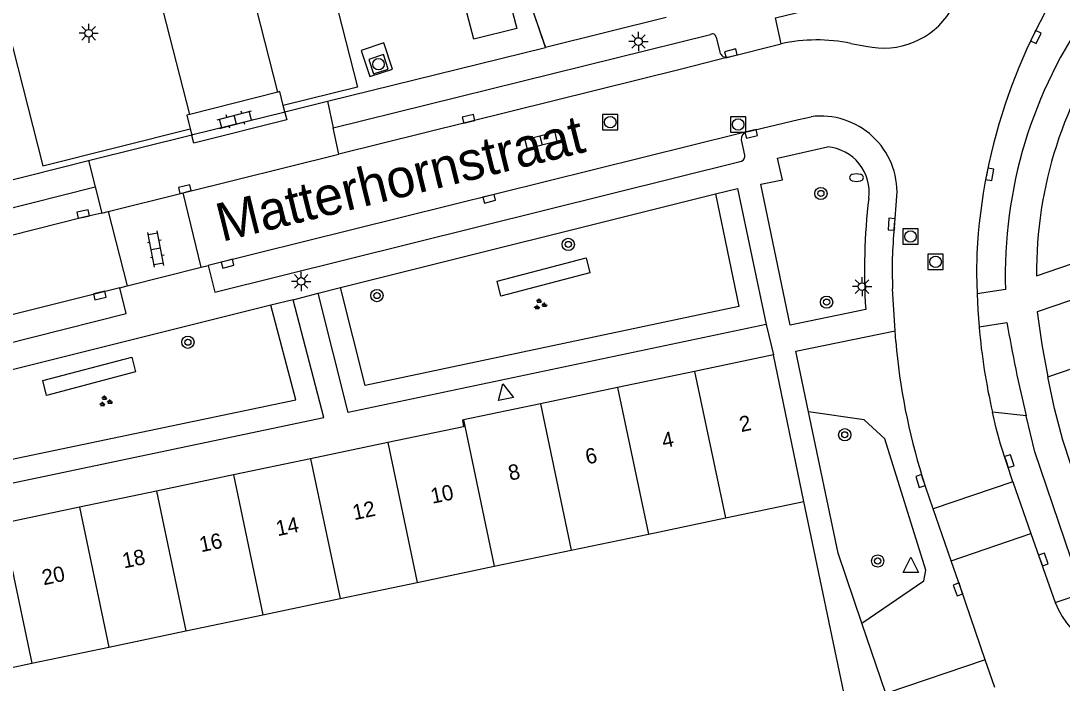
# Model space of a CAD drawing. Extents: x 132994 to 136000, y 393499 to 395512.
# Drawn here: x 134342.1 to 134409.9, y 394757.5 to 394800.7 of the extents above; entities that cross this region are included whole.
import ezdxf

# ---------------------------------------------------------------- set-up
doc = ezdxf.new("R2010")
doc.units = 0
for name, color, linetype in [('bs-afsc-poort', 7, 'Continuous'), ('gg-afsc-hekwerk', 7, 'Continuous'), ('gg-afsc-muur', 7, 'Continuous'), ('gg-anno-huisnummerreeks BGT', 7, 'Continuous'), ('gg-anno-openbare ruimte label', 7, 'Continuous'), ('gg-bbg-gedigitaliseerde bebouwing', 7, 'Continuous'), ('gg-bbg-hoofdgebouw', 7, 'Continuous'), ('gg-bbg-tussenscheiding', 7, 'Continuous'), ('gg-knt-verharding', 7, 'Continuous'), ('gg-knt-verharding nz', 7, 'Continuous'), ('gg-kwrk-betonelement', 7, 'Continuous'), ('gt-grn-groengrens', 7, 'Continuous'), ('gt-grn-weggrens', 7, 'Continuous'), ('gt-symb-boom', 7, 'Continuous'), ('gt-symb-brandkraan', 7, 'Continuous'), ('gt-symb-groenvak', 7, 'Continuous'), ('gt-symb-klinker verharding', 7, 'Continuous'), ('gt-symb-kolk', 7, 'Continuous'), ('gt-symb-lichtmast', 7, 'Continuous'), ('gt-symb-rioolschacht', 7, 'Continuous'), ('gt-symb-waterafsluiter', 7, 'Continuous')]:
    doc.layers.add(name, color=color, linetype=linetype)

# ---------------------------------------------------------------- blocks, each defined once
blk = doc.blocks.new('gt0-KOLK')
at = {"layer": 'gt-symb-kolk'}
blk.add_lwpolyline([(0, 0), (0.375, 0), (0.375, 0.4), (-0.375, 0.4), (-0.375, 0), (0, 0)], dxfattribs=at)
blk = doc.blocks.new('gt0-BOOM')
at = {"layer": 'gt-symb-boom'}
for radius in [0.4, 0.2]:
    blk.add_circle((0, 0), radius, dxfattribs=at)
blk = doc.blocks.new('gt0-WAFSL')
at = {"layer": 'gt-symb-waterafsluiter'}
for p, q in [((-0.5, -0.333), (0, 0.667)), ((0, 0.667), (0.5, -0.333)), ((0.5, -0.333), (-0.5, -0.333))]:
    blk.add_line(p, q, dxfattribs=at)
blk = doc.blocks.new('gt0-RS')
at = {"layer": 'gt-symb-rioolschacht'}
blk.add_lwpolyline([(-0.5, -0.5), (0.5, -0.5), (0.5, 0.5), (-0.5, 0.5)], close=True, dxfattribs=at)
blk.add_circle((0, 0), 0.375, dxfattribs=at)
blk = doc.blocks.new('gt0-BR')
at = {"layer": 'gt-symb-brandkraan'}
for centre, radius, start, end in [((-0.244, 0), 0.206, 107.56694, 252.43307), ((0.599, -2.664), 3, 106.89205, 107.56694), ((0, -0.691), 0.938, 73.10799, 106.89205), ((-0.599, -2.664), 3, 72.43309, 73.10799), ((0.244, 0), 0.206, 287.56695, 72.43309), ((0.599, 2.664), 3, 252.43307, 253.10797), ((0, 0.691), 0.938, 253.10797, 286.89206), ((-0.599, 2.664), 3, 286.89206, 287.56695)]:
    blk.add_arc(centre, radius, start, end, dxfattribs=at)
blk = doc.blocks.new('gt0-LMAST')
at = {"layer": 'gt-symb-lichtmast'}
for p, q in [((-0.182, 0.173), (-0.447, 0.438)), ((-0.005, 0.246), (-0.005, 0.621)), ((0.172, 0.173), (0.437, 0.438)), ((-0.255, -0.004), (-0.63, -0.004)), ((-0.182, -0.181), (-0.447, -0.446)), ((-0.005, -0.254), (-0.005, -0.629)), ((0.437, -0.446), (0.172, -0.181)), ((0.245, -0.004), (0.62, -0.004))]:
    blk.add_line(p, q, dxfattribs=at)
blk.add_circle((-0.005, -0.004), 0.25, dxfattribs=at)
blk = doc.blocks.new('gt0-GRVAK')
at = {"layer": 'gt-symb-groenvak'}
for p, q in [((-0.11, 0.189), (-0.228, 0.24)), ((-0.182, 0.153), (0.088, 0.153)), ((-0.091, 0.211), (-0.156, 0.322)), ((-0.047, 0.214), (-0.047, 0.393)), ((-0.004, 0.211), (0.061, 0.322)), ((0.015, 0.189), (0.133, 0.24)), ((0.262, -0.052), (0.197, 0.059)), ((0.305, -0.049), (0.305, 0.13)), ((0.349, -0.052), (0.414, 0.059)), ((-0.245, -0.228), (-0.363, -0.177)), ((-0.318, -0.264), (-0.047, -0.264)), ((-0.226, -0.206), (-0.291, -0.095)), ((-0.183, -0.203), (-0.183, -0.024)), ((-0.139, -0.206), (-0.074, -0.095)), ((-0.12, -0.228), (-0.002, -0.177)), ((0.243, -0.074), (0.125, -0.023)), ((0.17, -0.11), (0.441, -0.11)), ((0.368, -0.074), (0.486, -0.023))]:
    blk.add_line(p, q, dxfattribs=at)
blk = doc.blocks.new('gt0-KL1')
at = {"layer": 'gt-symb-klinker verharding'}
for p, q in [((-1.15, 0.3), (1.15, 0.3)), ((-1, -0.3), (-1, 0.3)), ((-0.5, 0.3), (-0.5, 0.45)), ((0, -0.3), (0, 0.3)), ((0.5, 0.3), (0.5, 0.45)), ((1, -0.3), (1, 0.3)), ((-1.15, -0.3), (1.15, -0.3)), ((-0.5, -0.45), (-0.5, -0.3)), ((0.5, -0.45), (0.5, -0.3))]:
    blk.add_line(p, q, dxfattribs=at)

msp = doc.modelspace()

# ---------------------------------------------------------------- linework, layer by layer
at = {"layer": 'bs-afsc-poort'}
msp.add_line((134353.287, 394793.267), (134359.206, 394794.723), dxfattribs=at)
at = {"layer": 'gg-afsc-hekwerk'}
for p, q in [((134376.266, 394798.934), (134364.398, 394834.013)), ((134362.061, 394795.428), (134376.266, 394798.934)), ((134359.273, 394794.739), (134362.061, 394795.428)), ((134353.287, 394793.267), (134359.206, 394794.723)), ((134359.206, 394794.723), (134359.273, 394794.739)), ((134353.211, 394793.248), (134353.287, 394793.267)), ((134346.493, 394791.562), (134353.211, 394793.248)), ((134334.268, 394788.493), (134346.493, 394791.562))]:
    msp.add_line(p, q, dxfattribs=at)
at = {"layer": 'gg-afsc-muur'}
msp.add_line((134396.251, 394754.295), (134393.084, 394769.335), dxfattribs=at)
at = {"layer": 'gg-bbg-gedigitaliseerde bebouwing'}
for p, q in [((134387.986, 394768.267), (134393.084, 394769.335)), ((134382.964, 394767.214), (134387.986, 394768.267)), ((134377.942, 394766.162), (134382.964, 394767.214)), ((134372.92, 394765.109), (134377.942, 394766.162)), ((134367.898, 394764.057), (134372.92, 394765.109)), ((134362.876, 394763.004), (134367.898, 394764.057)), ((134357.854, 394761.952), (134362.876, 394763.004)), ((134352.832, 394760.899), (134357.854, 394761.952)), ((134347.81, 394759.847), (134352.832, 394760.899)), ((134342.789, 394758.795), (134347.81, 394759.847)), ((134337.9, 394757.77), (134342.789, 394758.795))]:
    msp.add_line(p, q, dxfattribs=at)
at = {"layer": 'gg-bbg-hoofdgebouw'}
for p, q in [((134391.116, 394778.898), (134385.977, 394777.817)), ((134393.084, 394769.335), (134391.116, 394778.898)), ((134385.977, 394777.817), (134380.956, 394776.762)), ((134380.956, 394776.762), (134375.935, 394775.706)), ((134375.935, 394775.706), (134370.914, 394774.65)), ((134365.981, 394773.17), (134360.959, 394772.117)), ((134360.959, 394772.117), (134355.938, 394771.063)), ((134355.938, 394771.063), (134350.916, 394770.009)), ((134350.916, 394770.009), (134345.895, 394768.955)), ((134345.895, 394768.955), (134340.873, 394767.901))]:
    msp.add_line(p, q, dxfattribs=at)
msp.add_lwpolyline([(134370.914, 394774.65), (134370.857, 394774.638), (134370.925, 394774.208), (134365.981, 394773.17)], dxfattribs=at)
at = {"layer": 'gg-bbg-tussenscheiding'}
for p, q in [((134385.977, 394777.817), (134387.986, 394768.267)), ((134380.956, 394776.762), (134382.964, 394767.214)), ((134375.935, 394775.706), (134377.942, 394766.162)), ((134370.914, 394774.65), (134372.92, 394765.109)), ((134365.981, 394773.17), (134367.898, 394764.057)), ((134360.959, 394772.117), (134362.876, 394763.004)), ((134355.938, 394771.063), (134357.854, 394761.952)), ((134350.916, 394770.009), (134352.832, 394760.899)), ((134345.895, 394768.955), (134347.81, 394759.847)), ((134340.873, 394767.901), (134342.789, 394758.795))]:
    msp.add_line(p, q, dxfattribs=at)
at = {"layer": 'gg-knt-verharding'}
for p, q in [((134374.681, 394803.464), (134376.266, 394798.934)), ((134384.113, 394800.889), (134376.266, 394798.934)), ((134362.431, 394793.7), (134387.017, 394799.79)), ((134387.377, 394799.598), (134387.618, 394798.623)), ((134388.159, 394798.3), (134391.604, 394799.168)), ((134396.145, 394799.194), (134397.14, 394799.022)), ((134358.827, 394796.027), (134353.083, 394794.568)), ((134359.273, 394794.739), (134359.172, 394795.15)), ((134359.282, 394794.701), (134359.273, 394794.739)), ((134353.113, 394793.632), (134353.211, 394793.248)), ((134362.798, 394791.987), (134362.431, 394793.7)), ((134353.211, 394793.248), (134353.226, 394793.19)), ((134389.255, 394791.916), (134389.019, 394792.91)), ((134352.644, 394789.457), (134362.798, 394791.987)), ((134334.641, 394786.772), (134346.925, 394789.842)), ((134346.925, 394789.842), (134347.353, 394788.139)), ((134347.767, 394788.242), (134352.644, 394789.457)), ((134353.823, 394784.6), (134352.644, 394789.457)), ((134362.898, 394783.282), (134387.327, 394789.386)), ((134387.327, 394789.386), (134388.779, 394789.749)), ((134388.779, 394789.749), (134390.646, 394780.867)), ((134398.989, 394787.194), (134399.158, 394789.246)), ((134347.353, 394788.139), (134347.767, 394788.242)), ((134347.767, 394788.242), (134349.012, 394783.389)), ((134349.012, 394783.389), (134353.823, 394784.6)), ((134353.823, 394784.6), (134354.272, 394784.713)), ((134348.537, 394783.269), (134349.012, 394783.389)), ((134361.443, 394782.918), (134362.898, 394783.282)), ((134399.035, 394780.469), (134398.877, 394783.189)), ((134406.227, 394783.155), (134404.373, 394782.879)), ((134359.825, 394782.492), (134358.369, 394782.129)), ((134358.369, 394782.129), (134335.475, 394776.426)), ((134399.075, 394779.772), (134399.035, 394780.469)), ((134404.508, 394780.716), (134406.321, 394781.013)), ((134401.517, 394768.855), (134400.802, 394770.946)), ((134406.708, 394770.613), (134401.517, 394768.855)), ((134406.708, 394770.613), (134407.89, 394767.246)), ((134402.688, 394765.475), (134401.517, 394768.855)), ((134402.688, 394765.475), (134407.89, 394767.246)), ((134407.89, 394767.246), (134409.471, 394762.746)), ((134405.545, 394757.208), (134404.912, 394759.003))]:
    msp.add_line(p, q, dxfattribs=at)
for points in [[(134371.586, 394799.482), (134370.833, 394802.379), (134373.637, 394803.067), (134374.388, 394800.18), (134371.586, 394799.482)], [(134391.604, 394799.168), (134391.253, 394800.865), (134400.41, 394803.11), (134402.877, 394801.682)], [(134408.256, 394784.039), (134452.006, 394799.032), (134451.46, 394800.628)], [(134359.172, 394795.15), (134358.95, 394796.058), (134358.827, 394796.027)], [(134359.282, 394794.701), (134359.402, 394794.21), (134353.355, 394792.687), (134353.226, 394793.19)], [(134353.083, 394794.568), (134352.886, 394794.518), (134353.113, 394793.632)], [(134389.368, 394793.433), (134392.748, 394794.244), (134393.565, 394794.42)], [(134397.12, 394781.855), (134392.201, 394780.837), (134390.292, 394790.013), (134391.703, 394790.307), (134391.383, 394791.72), (134394.636, 394792.452)], [(134354.272, 394784.713), (134354.708, 394782.982), (134389.03, 394791.52)], [(134404.36, 394785.505), (134404.346, 394784.192), (134404.373, 394782.879)], [(134330.436, 394778.779), (134330.876, 394777.023), (134348.948, 394781.581), (134348.537, 394783.269)], [(134335.449, 394769.278), (134361.811, 394774.802), (134359.825, 394782.492)], [(134390.646, 394780.867), (134363.41, 394775.133), (134361.443, 394782.918)], [(134404.373, 394782.879), (134404.427, 394781.797), (134404.508, 394780.716)], [(134411.418, 394782.773), (134408.295, 394781.703), (134408.599, 394779.58), (134408.978, 394777.469)], [(134393.392, 394775.173), (134392.56, 394779.139), (134399.035, 394780.469)], [(134413.173, 394763.544), (134409.955, 394773.329), (134409.43, 394775.39), (134408.978, 394777.469)], [(134396.875, 394761.407), (134395.323, 394765.974), (134393.392, 394775.173)], [(134406.708, 394770.613), (134405.904, 394773.074), (134405.627, 394774.113), (134405.377, 394775.158)], [(134409.471, 394762.746), (134411.271, 394763.367), (134408.15, 394772.579), (134407.568, 394774.924)], [(134404.912, 394759.003), (134403.326, 394763.667), (134402.688, 394765.475)], [(134404.912, 394759.003), (134398.438, 394756.809), (134396.875, 394761.407)]]:
    msp.add_lwpolyline(points, dxfattribs=at)
for centre, radius, start, end in [((134441.146, 394783.576), 36.837, 144.25384, 176.99862), ((134398.285, 394804.049), 5.155, 257.16829, 327.54477), ((134435.979, 394784.091), 29.767, 144.46525, 181.80278), ((134434.972, 394784.339), 26.718, 143.6439, 180.64248), ((134387.133, 394799.574), 0.245, 5.64163, 118.2134), ((134393.935, 394788.695), 10.729, 78.11038, 102.54572), ((134388.056, 394798.743), 0.454, 195.27797, 283.04403), ((134394.188, 394789.484), 4.975, 357.25992, 97.19718), ((134389.488, 394792.975), 0.474, 104.69017, 187.87915), ((134388.869, 394791.873), 0.388, 294.45417, 6.33693), ((134394.398, 394789.512), 2.949, 352.00185, 85.38031), ((134437.032, 394784.385), 39.992, 173.22669, 183.62746), ((134424.298, 394784.482), 25.453, 173.88408, 182.91219), ((134446.101, 394784.372), 41.754, 185.02363, 192.749), ((134508.261, 394798.718), 103.466, 189.8527, 193.29507), ((134440.769, 394783.348), 41.847, 184.90266, 197.23992), ((134414.334, 394764.571), 5.194, 200.56574, 287.93975)]:
    msp.add_arc(centre, radius, start, end, dxfattribs=at)
at = {"layer": 'gg-knt-verharding nz'}
for p, q in [((134388.159, 394798.3), (134385.127, 394797.516)), ((134385.127, 394797.516), (134362.798, 394791.987)), ((134388.912, 394793.333), (134354.272, 394784.713)), ((134389.368, 394793.433), (134388.912, 394793.333))]:
    msp.add_line(p, q, dxfattribs=at)
for points in [[(134358.827, 394796.027), (134353.488, 394817.011), (134358.429, 394818.224), (134364.002, 394796.346), (134359.172, 394795.15)], [(134353.083, 394794.568), (134348.325, 394813.149), (134343.497, 394811.938), (134342.865, 394814.379), (134337.927, 394813.119), (134343.516, 394791.216), (134353.113, 394793.632)], [(134347.353, 394788.139), (134346.177, 394787.877), (134335.016, 394785.037)], [(134348.537, 394783.269), (134334.276, 394779.705), (134330.436, 394778.779)]]:
    msp.add_lwpolyline(points, dxfattribs=at)
at = {"layer": 'gg-kwrk-betonelement'}
msp.add_lwpolyline([(134366.298, 394797.527), (134365.73, 394799.241), (134364.26, 394798.746), (134364.825, 394797.036), (134366.298, 394797.527)], dxfattribs=at)
at = {"layer": 'gt-grn-groengrens'}
for p, q in [((134408.978, 394777.469), (134412.785, 394778.769)), ((134407.568, 394774.924), (134405.377, 394775.158))]:
    msp.add_line(p, q, dxfattribs=at)
for points in [[(134387.327, 394789.386), (134388.861, 394782.037), (134364.512, 394776.898), (134362.898, 394783.282)], [(134373.113, 394783.692), (134378.911, 394785.213), (134379.153, 394784.244), (134373.341, 394782.71), (134373.113, 394783.692)], [(134335.475, 394776.426), (134336.595, 394771.069), (134359.99, 394775.954), (134358.369, 394782.129)], [(134343.517, 394777.233), (134349.315, 394778.754), (134349.557, 394777.785), (134343.745, 394776.251), (134343.517, 394777.233)], [(134396.875, 394761.407), (134400.907, 394764.151), (134401.031, 394764.867), (134398.357, 394773.425), (134397.018, 394774.654), (134393.392, 394775.173)]]:
    msp.add_lwpolyline(points, dxfattribs=at)
at = {"layer": 'gt-grn-weggrens'}
for p, q in [((134362.061, 394795.428), (134362.431, 394793.7)), ((134346.493, 394791.562), (134346.925, 394789.842)), ((134359.825, 394782.492), (134361.443, 394782.918)), ((134390.646, 394780.867), (134391.116, 394778.898))]:
    msp.add_line(p, q, dxfattribs=at)

# ---------------------------------------------------------------- block references
at = {"layer": 'gt-symb-boom'}
for p in [(134394.204, 394789.415), (134377.745, 394786.094), (134365.281, 394782.759), (134394.576, 394782.33), (134352.96, 394779.719), (134395.758, 394773.684), (134397.901, 394765.455)]:
    msp.add_blockref('gt0-BOOM', p, dxfattribs=at)
at = {"layer": 'gt-symb-brandkraan'}
msp.add_blockref('gt0-BR', (134396.519, 394790.447), dxfattribs=at)
at = {"layer": 'gt-symb-groenvak'}
for p in [(134375.894, 394782.173), (134347.579, 394775.856)]:
    msp.add_blockref('gt0-GRVAK', p, dxfattribs=at)
at = {"layer": 'gt-symb-klinker verharding'}
for p, rotation in [((134356.063, 394794.227), 14.66187016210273), ((134375.964, 394792.861), -166.04717667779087), ((134350.874, 394785.799), 100.89418298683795)]:
    msp.add_blockref('gt0-KL1', p, dxfattribs=dict(at, rotation=rotation))
at = {"layer": 'gt-symb-kolk'}
for p, rotation in [((134408.025, 394799.699), -115.3342765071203), ((134388.389, 394798.358), 14.177158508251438), ((134371.295, 394794.083), 13.93901435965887), ((134389.618, 394793.493), -166.49610617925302), ((134405.006, 394790.704), -100.59933094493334), ((134352.811, 394789.509), 14.064036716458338), ((134372.55, 394789.268), -166.0471766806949), ((134346.177, 394787.877), 12.535023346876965), ((134399.005, 394787.394), 85.28997151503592), ((134355.503, 394785.032), -166.0471766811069), ((134347.183, 394782.955), -166.9366626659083), ((134406.287, 394771.901), -71.91467588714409), ((134400.876, 394770.73), 107.46522422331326), ((134408.508, 394765.488), -70.64635572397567), ((134403.326, 394763.667), 109.43018742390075)]:
    msp.add_blockref('gt0-KOLK', p, dxfattribs=dict(at, rotation=rotation))
at = {"layer": 'gt-symb-lichtmast'}
for p in [(134346.502, 394799.864), (134382.323, 394799.325), (134360.346, 394783.685), (134396.891, 394783.347)]:
    msp.add_blockref('gt0-LMAST', p, dxfattribs=at)
at = {"layer": 'gt-symb-rioolschacht', "rotation": 108.4170845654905}
msp.add_blockref('gt0-RS', (134365.381, 394797.84), dxfattribs=at)
at = {"layer": 'gt-symb-rioolschacht'}
for p in [(134380.478, 394794.062), (134388.809, 394793.916), (134400.044, 394786.606), (134401.674, 394784.959)]:
    msp.add_blockref('gt0-RS', p, dxfattribs=at)
at = {"layer": 'gt-symb-waterafsluiter', "rotation": 11.882758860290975}
msp.add_blockref('gt0-WAFSL', (134373.615, 394776.342), dxfattribs=at)
at = {"layer": 'gt-symb-waterafsluiter'}
msp.add_blockref('gt0-WAFSL', (134400.067, 394765.033), dxfattribs=at)

# ---------------------------------------------------------------- texts
at = {"layer": 'gg-anno-huisnummerreeks BGT'}
for s, rotation, p in [('2', 11.9, (134389.004, 394773.855)), ('4', 11.9, (134383.954, 394772.794)), ('6', 11.9, (134378.97, 394771.746)), ('8', 11.9, (134373.949, 394770.69)), ('10', 11.8, (134368.886, 394769.183)), ('12', 11.8, (134363.796, 394768.115)), ('14', 11.8, (134358.807, 394767.068)), ('16', 11.8, (134353.821, 394766.022)), ('18', 11.8, (134348.8, 394764.968)), ('20', 11.8, (134343.564, 394763.869))]:
    msp.add_text(s, height=1, rotation=rotation, dxfattribs=at).set_placement(p)
at = {"layer": 'gg-anno-openbare ruimte label'}
msp.add_text('Matterhornstraat', height=2.5, rotation=13.9, dxfattribs=at).set_placement((134355.173, 394786.255))

doc.saveas('drawing.dxf')
